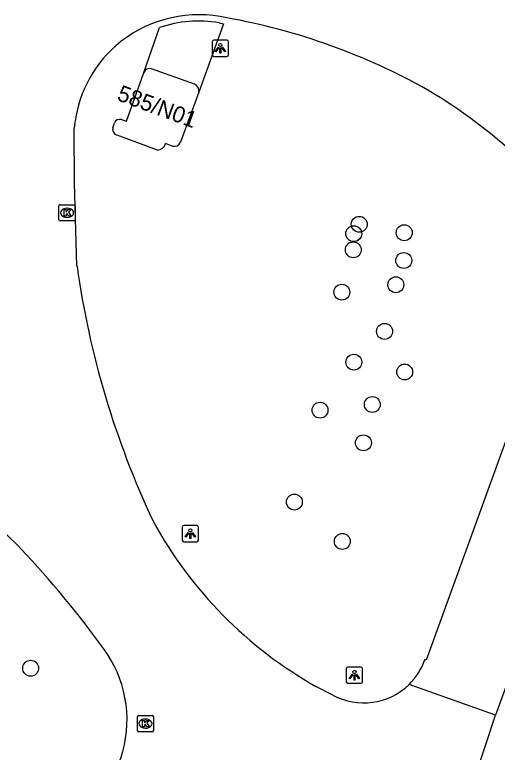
# Model space of a CAD drawing. Extents: x 155275 to 156263, y 382654 to 383635.
# Drawn here: x 155771.95 to 155801.61, y 383513.37 to 383558.74 of the extents above; entities that cross this region are included whole.
import ezdxf

# ---------------------------------------------------------------- set-up
doc = ezdxf.new("R2010")
doc.units = 0
for name, color, linetype in [('IMGEO_Boom', 7, 'Continuous'), ('IMGEO_Kolk', 7, 'Continuous'), ('IMGEO_Lichtpunt', 7, 'Continuous'), ('IMGEO_Pand', 7, 'Continuous'), ('IMGEO_Pand_nummerreeks', 7, 'Continuous'), ('IMGEO_Parkeervlak_halfverhard', 7, 'Continuous'), ('IMGEO_Rijbaan_lokaal_open', 7, 'Continuous'), ('IMGEO_Voetpad_open', 7, 'Continuous')]:
    doc.layers.add(name, color=color, linetype=linetype)

msp = doc.modelspace()

# ---------------------------------------------------------------- linework, layer by layer
at = {"layer": 'IMGEO_Boom'}
for centre in [(155793.13, 383545.847), (155792.789, 383545.268), (155795.894, 383545.328), (155792.764, 383544.274), (155795.864, 383543.619), (155795.375, 383542.129), (155792.056, 383541.672), (155794.684, 383539.258), (155792.797, 383537.368), (155795.921, 383536.763), (155793.931, 383534.761), (155790.718, 383534.412), (155793.385, 383532.405), (155789.139, 383528.76), (155792.086, 383526.339), (155772.931, 383518.538)]:
    msp.add_circle(centre, 0.489, dxfattribs=at)
at = {"layer": 'IMGEO_Kolk'}
for p, q in [((155774.746, 383547.054), (155775.598, 383547.054)), ((155774.671, 383546.128), (155774.671, 383546.98)), ((155775.159, 383546.834), (155775.184, 383546.834)), ((155775.672, 383546.98), (155775.672, 383546.128)), ((155775.182, 383546.274), (155775.157, 383546.274)), ((155775.598, 383546.054), (155774.746, 383546.054)), ((155779.489, 383514.705), (155779.489, 383515.557)), ((155779.564, 383515.631), (155780.416, 383515.631)), ((155779.977, 383515.411), (155780.002, 383515.411)), ((155780.49, 383515.557), (155780.49, 383514.705)), ((155780, 383514.851), (155779.975, 383514.851)), ((155780.416, 383514.631), (155779.564, 383514.631))]:
    msp.add_line(p, q, dxfattribs=at)
for points in [[(155774.746, 383547.054), (155775.598, 383547.054)], [(155774.671, 383546.128), (155774.671, 383546.98)], [(155774.992, 383546.754), (155775.115, 383546.754), (155775.115, 383546.603), (155775.245, 383546.754), (155775.409, 383546.754), (155775.263, 383546.603), (155775.416, 383546.354), (155775.264, 383546.354), (155775.179, 383546.518), (155775.115, 383546.451), (155775.115, 383546.354), (155774.992, 383546.354), (155774.992, 383546.754)], [(155775.672, 383546.98), (155775.672, 383546.128)], [(155775.598, 383546.054), (155774.746, 383546.054)], [(155779.489, 383514.705), (155779.489, 383515.557)], [(155779.564, 383515.631), (155780.416, 383515.631)], [(155779.81, 383515.331), (155779.933, 383515.331), (155779.933, 383515.18), (155780.063, 383515.331), (155780.227, 383515.331), (155780.081, 383515.18), (155780.234, 383514.931), (155780.082, 383514.931), (155779.997, 383515.095), (155779.933, 383515.028), (155779.933, 383514.931), (155779.81, 383514.931), (155779.81, 383515.331)], [(155780.49, 383515.557), (155780.49, 383514.705)], [(155780.416, 383514.631), (155779.564, 383514.631)]]:
    msp.add_lwpolyline(points, dxfattribs=at)
for centre, start, end in [((155774.748, 383546.978), 91.552, 178.448), ((155774.748, 383546.978), 91.552, 178.448), ((155775.596, 383546.978), 1.552, 88.448), ((155775.596, 383546.978), 1.552, 88.448), ((155774.748, 383546.13), 181.552, 268.448), ((155774.748, 383546.13), 181.552, 268.448), ((155775.596, 383546.13), 271.552, 358.448), ((155775.596, 383546.13), 271.552, 358.448), ((155779.566, 383515.555), 91.552, 178.448), ((155779.566, 383515.555), 91.552, 178.448), ((155780.414, 383515.555), 1.552, 88.448), ((155780.414, 383515.555), 1.552, 88.448), ((155779.566, 383514.707), 181.552, 268.448), ((155779.566, 383514.707), 181.552, 268.448), ((155780.414, 383514.707), 271.552, 358.448), ((155780.414, 383514.707), 271.552, 358.448)]:
    msp.add_arc(centre, 0.0765, start, end, dxfattribs=at)
for centre, major_axis, ratio, start_param, end_param in [((155775.158, 383546.554), (-0.387, 0.002), 0.722429, 4.712389, 7.853982), ((155775.183, 383546.554), (-0.39, 0.002), 0.717154, 1.570796, 4.712389), ((155779.976, 383515.131), (-0.387, 0.002), 0.722429, 4.712389, 7.853982), ((155780.001, 383515.131), (-0.39, 0.002), 0.717154, 1.570796, 4.712389)]:
    msp.add_ellipse(centre, major_axis=major_axis, ratio=ratio, start_param=start_param, end_param=end_param, dxfattribs=at)
at = {"layer": 'IMGEO_Lichtpunt'}
for p, q in [((155784.093, 383557.077), (155784.093, 383556.27)), ((155784.093, 383557.077), (155784.093, 383556.27)), ((155784.995, 383557.172), (155784.187, 383557.172)), ((155784.995, 383557.172), (155784.187, 383557.172)), ((155785.089, 383556.27), (155785.089, 383557.077)), ((155785.089, 383556.27), (155785.089, 383557.077)), ((155784.187, 383556.176), (155784.995, 383556.176)), ((155784.187, 383556.176), (155784.995, 383556.176)), ((155782.248, 383527.224), (155782.248, 383526.417)), ((155782.248, 383527.224), (155782.248, 383526.417)), ((155783.15, 383527.319), (155782.342, 383527.319)), ((155783.15, 383527.319), (155782.342, 383527.319)), ((155783.244, 383526.417), (155783.244, 383527.224)), ((155783.244, 383526.417), (155783.244, 383527.224)), ((155782.342, 383526.323), (155783.15, 383526.323)), ((155782.342, 383526.323), (155783.15, 383526.323)), ((155792.33, 383518.511), (155792.33, 383517.704)), ((155792.33, 383518.511), (155792.33, 383517.704)), ((155793.232, 383518.606), (155792.424, 383518.606)), ((155793.232, 383518.606), (155792.424, 383518.606)), ((155793.326, 383517.704), (155793.326, 383518.511)), ((155793.326, 383517.704), (155793.326, 383518.511)), ((155792.424, 383517.61), (155793.232, 383517.61)), ((155792.424, 383517.61), (155793.232, 383517.61))]:
    msp.add_line(p, q, dxfattribs=at)
for points in [[(155784.467, 383556.741), (155784.506, 383556.713), (155784.318, 383556.451), (155784.28, 383556.478), (155784.467, 383556.741)], [(155784.569, 383556.693), (155784.616, 383556.693), (155784.616, 383556.371), (155784.569, 383556.371), (155784.569, 383556.693)], [(155784.679, 383556.713), (155784.717, 383556.74), (155784.904, 383556.478), (155784.865, 383556.45), (155784.679, 383556.713)], [(155782.622, 383526.888), (155782.661, 383526.86), (155782.473, 383526.598), (155782.435, 383526.625), (155782.622, 383526.888)], [(155782.724, 383526.84), (155782.771, 383526.84), (155782.771, 383526.518), (155782.724, 383526.518), (155782.724, 383526.84)], [(155782.834, 383526.86), (155782.872, 383526.887), (155783.059, 383526.625), (155783.02, 383526.597), (155782.834, 383526.86)], [(155792.704, 383518.175), (155792.743, 383518.147), (155792.555, 383517.885), (155792.517, 383517.912), (155792.704, 383518.175)], [(155792.806, 383518.127), (155792.853, 383518.127), (155792.853, 383517.805), (155792.806, 383517.805), (155792.806, 383518.127)], [(155792.916, 383518.147), (155792.954, 383518.174), (155793.141, 383517.912), (155793.102, 383517.884), (155792.916, 383518.147)]]:
    msp.add_lwpolyline(points, dxfattribs=at)
for centre in [(155784.592, 383556.875), (155782.747, 383527.022), (155792.829, 383518.309)]:
    msp.add_circle(centre, 0.0994, dxfattribs=at)
for centre, start, end in [((155784.187, 383557.077), 90, 180), ((155784.187, 383557.077), 90, 180), ((155784.995, 383557.077), 0, 90), ((155784.995, 383557.077), 0, 90), ((155784.187, 383556.27), 180, 270), ((155784.187, 383556.27), 180, 270), ((155784.995, 383556.27), 270, 0), ((155784.995, 383556.27), 270, 360), ((155782.342, 383527.224), 90, 180), ((155782.342, 383527.224), 90, 180), ((155783.15, 383527.224), 0, 90), ((155783.15, 383527.224), 0, 90), ((155782.342, 383526.417), 180, 270), ((155782.342, 383526.417), 180, 270), ((155783.15, 383526.417), 270, 0), ((155783.15, 383526.417), 270, 360), ((155792.424, 383518.511), 90, 180), ((155792.424, 383518.511), 90, 180), ((155793.232, 383518.511), 0, 90), ((155793.232, 383518.511), 0, 90), ((155792.424, 383517.704), 180, 270), ((155792.424, 383517.704), 180, 270), ((155793.232, 383517.704), 270, 0), ((155793.232, 383517.704), 270, 360)]:
    msp.add_arc(centre, 0.0946, start, end, dxfattribs=at)
at = {"layer": 'IMGEO_Pand'}
for points in [[(155783.011, 383554.462), (155780.35, 383555.414)], [(155778.525, 383552.285), (155778.817, 383552.181), (155779.864, 383555.131)], [(155783.26, 383553.976), (155782.144, 383550.892)], [(155777.977, 383551.79), (155778.078, 383552.072)], [(155780.72, 383550.412), (155778.241, 383551.325)], [(155781.637, 383550.662), (155781.222, 383550.809)]]:
    msp.add_lwpolyline(points, dxfattribs=at)
for centre, radius, start, end in [((155780.243, 383555.04), 0.389, 73.9817, 157.4677), ((155780.183, 383555.059), 0.327, 156.5118, 167.212), ((155782.824, 383554.059), 0.444, 349.1695, 65.0868), ((155778.411, 383551.948), 0.355, 71.3257, 159.6308), ((155778.349, 383551.694), 0.385, 165.5535, 253.6173), ((155780.692, 383550.964), 0.553, 272.9518, 343.7247), ((155781.759, 383551.067), 0.423, 253.1958, 335.6069)]:
    msp.add_arc(centre, radius, start, end, dxfattribs=at)
at = {"layer": 'IMGEO_Parkeervlak_halfverhard'}
msp.add_lwpolyline([(155807.688, 383532.624), (155802.798, 383534.351), (155797.238, 383519.037), (155797.165, 383519.067)], dxfattribs=at)
msp.add_arc((155793.393, 383520.397), 3.999, 314.3509, 340.5808, dxfattribs=at)
at = {"layer": 'IMGEO_Rijbaan_lokaal_open'}
for points in [[(155775.78, 383543.276), (155775.631, 383548.39), (155775.611, 383551.731)], [(155807.688, 383532.624), (155801.501, 383515.661)], [(155769.584, 383528.545), (155772.16, 383526.063), (155772.343, 383525.871)], [(155791.502, 383516.891), (155790.458, 383517.422)], [(155801.501, 383515.661), (155796.189, 383517.537)], [(155791.706, 383485.914), (155801.501, 383515.661)]]:
    msp.add_lwpolyline(points, dxfattribs=at)
for centre, radius, start, end in [((155783.245, 383551.033), 7.704, 80.0002, 131.2194), ((155778.006, 383519.744), 39.428, 61.262, 80.3972), ((155783.228, 383551.099), 7.643, 131.4445, 175.2547), ((155781.477, 383527.105), 31.309, 34.7484, 60.3565), ((155829.861, 383550.862), 54.61, 187.9844, 205.2345), ((155803.253, 383540.01), 25.96, 208.6079, 240.471), ((155727.768, 383483.838), 61.268, 35.8927, 43.31908), ((155771.5, 383515.369), 7.355, 292.5296, 36.6326), ((155793.408, 383520.385), 3.98, 241.3801, 314.315)]:
    msp.add_arc(centre, radius, start, end, dxfattribs=at)
at = {"layer": 'IMGEO_Voetpad_open'}
for points in [[(155779.883, 383555.189), (155780.854, 383557.945)], [(155784.518, 383558.235), (155784.794, 383558.187), (155783.26, 383553.976)]]:
    msp.add_lwpolyline(points, dxfattribs=at)
msp.add_arc((155783.245, 383551.023), 7.323, 79.9922, 109.0587, dxfattribs=at)

# ---------------------------------------------------------------- texts
at = {"layer": 'IMGEO_Pand_nummerreeks'}
msp.add_text('585/N01', height=1, rotation=339.7116, dxfattribs=at).set_placement((155778.175, 383553.503))

doc.saveas('drawing.dxf')
